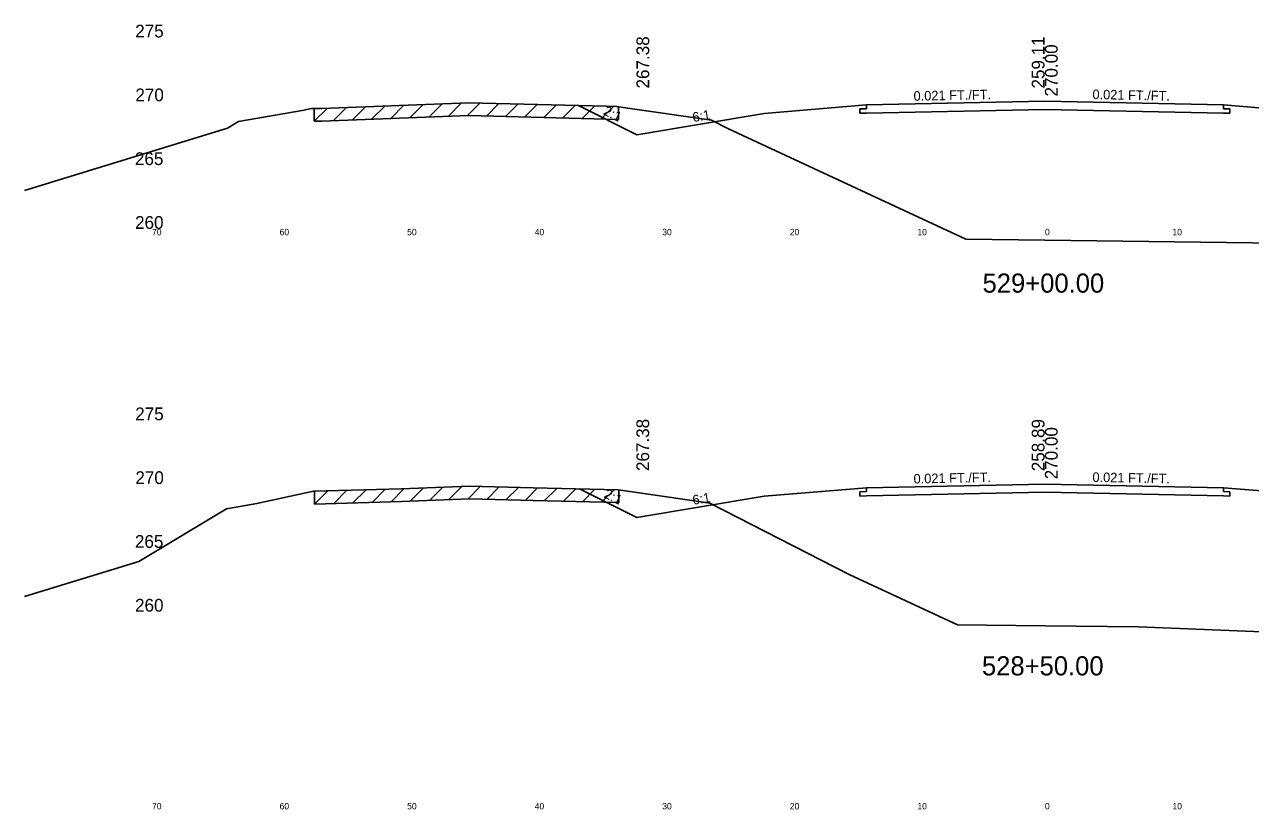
# Model space of a CAD drawing. Extents: x 1000 to 1162, y 999 to 8520.
# Drawn here: x 1000 to 1096.1, y 4794.5 to 4856 of the extents above; entities that cross this region are included whole.
import ezdxf

# ---------------------------------------------------------------- set-up
doc = ezdxf.new("R2010")
doc.units = 0
for name, color, linetype in [('Level 10', 7, 'Continuous'), ('Level 11', 7, 'Continuous'), ('Level 12', 7, 'Continuous'), ('Level 3', 7, 'Continuous'), ('Level 32', 7, 'Continuous'), ('Level 33', 7, 'Continuous'), ('Level 56', 7, 'Continuous'), ('Level 59', 7, 'Continuous'), ('Level 6', 7, 'Continuous'), ('Level 60', 7, 'Continuous'), ('Level 61', 7, 'Continuous'), ('Level 7', 7, 'Continuous')]:
    doc.layers.add(name, color=color, linetype=linetype)

msp = doc.modelspace()

# ---------------------------------------------------------------- linework, layer by layer
at = {"layer": 'Level 11'}
for p, q in [((1066, 4849.409), (1065.5, 4849.398)), ((1065.5, 4849.398), (1065.5, 4849.058)), ((1065.5, 4849.058), (1066, 4849.069)), ((1066, 4849.709), (1066, 4849.409)), ((1094, 4849.409), (1094, 4849.709)), ((1094.5, 4849.398), (1094, 4849.409)), ((1094, 4849.069), (1094.5, 4849.058)), ((1094.5, 4849.058), (1094.5, 4849.398)), ((1066, 4819.409), (1065.5, 4819.398)), ((1065.5, 4819.398), (1065.5, 4819.058)), ((1066, 4819.709), (1066, 4819.409)), ((1094, 4819.409), (1094, 4819.709)), ((1094.5, 4819.398), (1094, 4819.409)), ((1094.5, 4819.058), (1094.5, 4819.398)), ((1065.5, 4819.058), (1066, 4819.069)), ((1094, 4819.069), (1094.5, 4819.058))]:
    msp.add_line(p, q, dxfattribs=at)
at = {"layer": 'Level 12'}
for p, q in [((1080, 4849.36), (1066, 4849.069)), ((1094, 4849.069), (1080, 4849.36)), ((1080, 4819.36), (1066, 4819.069)), ((1094, 4819.069), (1080, 4819.36))]:
    msp.add_line(p, q, dxfattribs=at)
at = {"layer": 'Level 59'}
for p, q in [((1066, 4849.709), (1080, 4850)), ((1080, 4850), (1094, 4849.709)), ((1066, 4819.709), (1080, 4820)), ((1080, 4820), (1094, 4819.709))]:
    msp.add_line(p, q, dxfattribs=at)
at = {"layer": 'Level 6'}
for p, q in [((1058, 4849.042), (1066, 4849.709)), ((1094, 4849.709), (1102, 4849.042)), ((1058, 4819.042), (1066, 4819.709)), ((1094, 4819.709), (1102, 4819.042))]:
    msp.add_line(p, q, dxfattribs=at)
at = {"layer": 'Level 60'}
for p, q in [((1016.771, 4848.409), (1021.926, 4849.305)), ((1021.926, 4849.305), (1022.463, 4849.421)), ((1022.463, 4849.421), (1023.301, 4849.446)), ((1023.301, 4849.446), (1034.832, 4849.874)), ((1034.832, 4849.874), (1045.61, 4849.604)), ((1045.61, 4849.604), (1046.447, 4849.584)), ((1046.447, 4849.584), (1046.946, 4849.512)), ((1046.946, 4849.512), (1053.869, 4848.509)), ((1015.907, 4847.891), (1016.771, 4848.409)), ((1053.869, 4848.509), (1055.205, 4847.827)), ((1000, 4843.012), (1015.907, 4847.891)), ((1055.205, 4847.827), (1073.797, 4839.183)), ((1073.797, 4839.183), (1080, 4839.109)), ((1080, 4839.109), (1104.92, 4838.809)), ((1018.211, 4818.467), (1022.65, 4819.431)), ((1022.65, 4819.431), (1029.567, 4819.631)), ((1029.567, 4819.631), (1034.89, 4819.829)), ((1034.89, 4819.829), (1039.865, 4819.704)), ((1039.865, 4819.704), (1046.552, 4819.544)), ((1046.552, 4819.544), (1050.535, 4818.966)), ((1015.833, 4818.054), (1018.211, 4818.467)), ((1050.535, 4818.966), (1053.722, 4818.504)), ((1053.722, 4818.504), (1064.655, 4812.918)), ((1008.971, 4813.937), (1015.833, 4818.054)), ((1000, 4811.186), (1008.971, 4813.937)), ((1064.655, 4812.918), (1073.137, 4808.975)), ((1073.137, 4808.975), (1080, 4808.892)), ((1080, 4808.892), (1087.335, 4808.804)), ((1087.335, 4808.804), (1108.423, 4807.937))]:
    msp.add_line(p, q, dxfattribs=at)
at = {"layer": 'Level 61'}
for p, q in [((1023.741, 4849.462), (1022.707, 4848.429)), ((1022.707, 4849.429), (1022.707, 4848.429)), ((1025.246, 4849.518), (1024.207, 4848.479)), ((1026.746, 4849.574), (1025.707, 4848.535)), ((1028.246, 4849.629), (1027.207, 4848.591)), ((1029.746, 4849.685), (1028.707, 4848.646)), ((1031.246, 4849.741), (1030.207, 4848.702)), ((1032.746, 4849.796), (1031.707, 4848.758)), ((1034.246, 4849.852), (1033.207, 4848.813)), ((1035.69, 4849.852), (1034.707, 4848.869)), ((1037.183, 4849.815), (1036.207, 4848.839)), ((1038.683, 4849.777), (1037.707, 4848.802)), ((1040.183, 4849.74), (1039.207, 4848.764)), ((1041.683, 4849.703), (1040.707, 4848.727)), ((1043.183, 4849.665), (1042.207, 4848.689)), ((1044.683, 4849.628), (1043.707, 4848.652)), ((1046.183, 4849.591), (1045.207, 4848.614)), ((1046.556, 4848.569), (1046.556, 4849.569)), ((1022.707, 4848.428), (1023.301, 4848.446)), ((1023.301, 4848.446), (1034.832, 4848.874)), ((1034.832, 4848.874), (1045.61, 4848.604)), ((1045.61, 4848.604), (1046.447, 4848.584)), ((1046.447, 4848.584), (1046.556, 4848.568)), ((1023.774, 4819.464), (1022.744, 4818.434)), ((1022.744, 4819.434), (1022.744, 4818.434)), ((1025.274, 4819.507), (1024.244, 4818.477)), ((1026.774, 4819.55), (1025.744, 4818.521)), ((1028.274, 4819.594), (1027.244, 4818.564)), ((1029.775, 4819.639), (1028.744, 4818.607)), ((1031.283, 4819.695), (1030.244, 4818.656)), ((1032.783, 4819.75), (1031.744, 4818.712)), ((1034.283, 4819.806), (1033.244, 4818.768)), ((1035.728, 4819.808), (1034.744, 4818.823)), ((1037.22, 4819.77), (1036.244, 4818.795)), ((1038.72, 4819.733), (1037.744, 4818.757)), ((1040.22, 4819.696), (1039.244, 4818.72)), ((1041.721, 4819.66), (1040.744, 4818.683)), ((1043.221, 4819.624), (1042.244, 4818.647)), ((1044.721, 4819.588), (1043.744, 4818.612)), ((1046.221, 4819.552), (1045.244, 4818.576)), ((1046.593, 4818.538), (1046.593, 4819.538)), ((1022.744, 4818.434), (1029.567, 4818.631)), ((1029.567, 4818.631), (1034.89, 4818.829)), ((1034.89, 4818.829), (1039.865, 4818.704)), ((1039.865, 4818.704), (1046.552, 4818.544)), ((1046.552, 4818.544), (1046.592, 4818.538))]:
    msp.add_line(p, q, dxfattribs=at)
at = {"layer": 'Level 7'}
for p, q in [((1043.434, 4849.659), (1048, 4847.376)), ((1048, 4847.376), (1058, 4849.042)), ((1043.517, 4819.617), (1048, 4817.376)), ((1048, 4817.376), (1058, 4819.042))]:
    msp.add_line(p, q, dxfattribs=at)

# ---------------------------------------------------------------- texts
at = {"layer": 'Level 10'}
for s, p in [('259.11', (1079.968, 4850.998)), ('258.89', (1079.968, 4821.005))]:
    msp.add_text(s, height=1, rotation=90, dxfattribs=at).set_placement(p)
at = {"layer": 'Level 11'}
for s, p in [(' 275', (1008.307, 4855)), (' 270', (1008.319, 4850)), (' 265', (1008.284, 4845)), (' 260', (1008.295, 4840)), (' 275', (1008.307, 4825)), (' 270', (1008.319, 4820)), (' 265', (1008.284, 4815)), (' 260', (1008.295, 4810))]:
    msp.add_text(s, height=1, dxfattribs=at).set_placement(p)
at = {"layer": 'Level 3'}
for s, p in [('529+00.00', (1075.11, 4835)), ('528+50.00', (1075.063, 4805))]:
    msp.add_text(s, height=1.5, dxfattribs=at).set_placement(p)
at = {"layer": 'Level 32'}
for s, rotation, p in [('0.021 FT./FT.', 1.19158, (1069.709, 4850.036)), ('0.021 FT./FT.', 358.80842, (1083.72, 4850.173)), ('2:1', 333.43495, (1045.322, 4848.994)), ('6:1', 9.46232, (1052.435, 4848.368)), ('0.021 FT./FT.', 1.19158, (1069.709, 4820.036)), ('0.021 FT./FT.', 358.80842, (1083.72, 4820.173)), ('2:1', 333.43495, (1045.363, 4818.973)), ('6:1', 9.46232, (1052.435, 4818.368))]:
    msp.add_text(s, height=0.75, rotation=rotation, dxfattribs=at).set_placement(p)
at = {"layer": 'Level 33'}
for p in [(1048.976, 4851.001), (1048.97, 4821.018)]:
    msp.add_text('267.38', height=1, rotation=90, dxfattribs=at).set_placement(p)
at = {"layer": 'Level 56'}
for s, p in [('70', (1010, 4839.5)), ('60', (1020, 4839.5)), ('50', (1030, 4839.5)), ('40', (1040, 4839.5)), ('30', (1050, 4839.5)), ('20', (1060, 4839.5)), ('10', (1070, 4839.5)), ('0', (1080, 4839.5)), ('10', (1090, 4839.5)), ('70', (1010, 4794.5)), ('60', (1020, 4794.5)), ('50', (1030, 4794.5)), ('40', (1040, 4794.5)), ('30', (1050, 4794.5)), ('20', (1060, 4794.5)), ('10', (1070, 4794.5)), ('0', (1080, 4794.5)), ('10', (1090, 4794.5))]:
    msp.add_text(s, height=0.5, dxfattribs=at).set_placement(p)
at = {"layer": 'Level 59'}
for p in [(1081, 4850), (1081, 4820)]:
    msp.add_text(' 270.00', height=1, rotation=90, dxfattribs=at).set_placement(p)

doc.saveas('drawing.dxf')
